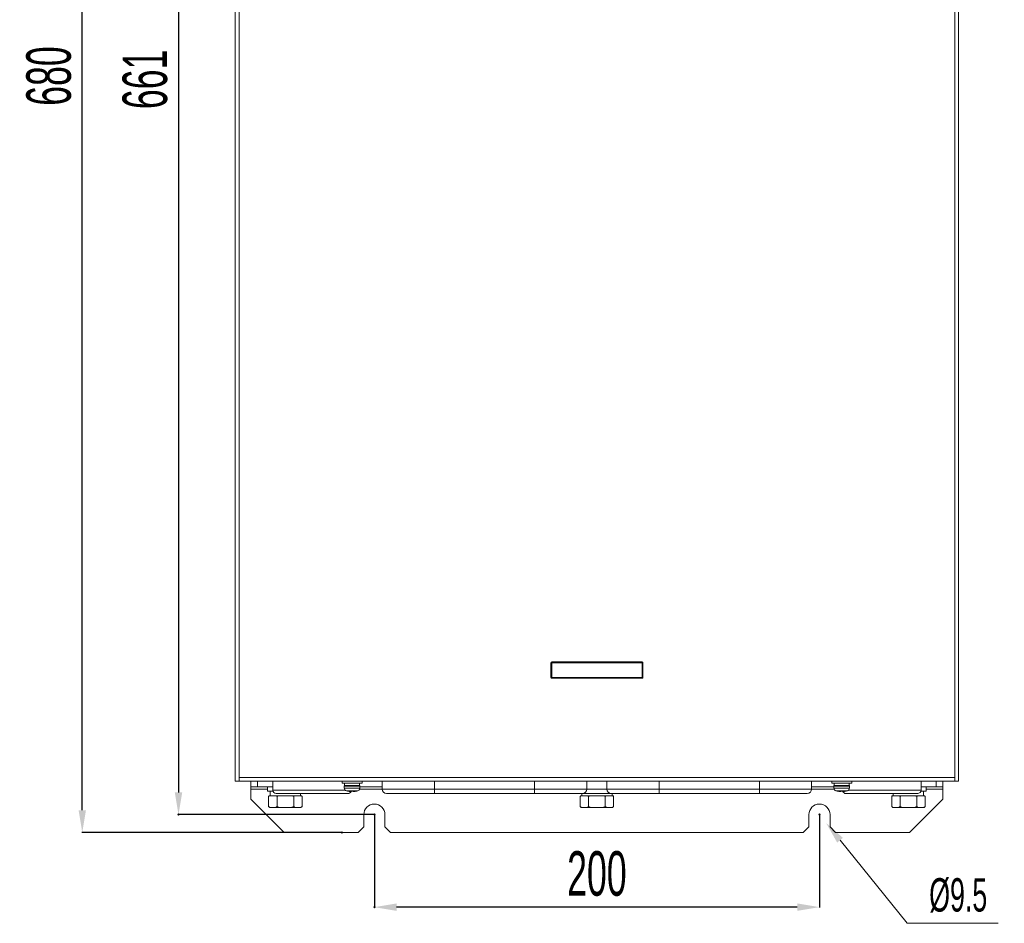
# Model space of a CAD drawing. Header units: millimetres. Extents: x -473 to 23648, y -382 to 1866.
# Tile 408 of 434: x 21314 to 21757, y 179 to 585. Entities that reach past the tile are written whole.
import ezdxf

# ---------------------------------------------------------------- set-up
doc = ezdxf.new("R2010")
doc.units = ezdxf.units.MM
doc.header["$LTSCALE"] = 80
doc.header["$PDMODE"] = 3
doc.header["$PDSIZE"] = 0.3
doc.layers.get('0').update_dxf_attribs({"linetype": 'CONTINUOUS'})
doc.styles.get("Standard").update_dxf_attribs({"font": 'technic_.ttf', "width": 0.7})
doc.dimstyles.get("Standard").update_dxf_attribs({"dimtxt": 3, "dimasz": 3, "dimexe": 0.18, "dimexo": 0.0625, "dimgap": 0.09, "dimtad": 1, "dimdsep": 46, "dimtxsty": 'Standard', "dimcen": 0.09, "dimadec": 0, "dimazin": 0, "dimtol": 1, "dimtp": 0.01, "dimtm": 0.01, "dimtfac": 1, "dimtofl": 0, "dimtmove": 0, "dimatfit": 3, "dimfxl": 1, "dimtolj": 1, "dimarcsym": 0})

# ---------------------------------------------------------------- blocks, each defined once
blk = doc.blocks.new('*D130')
at = {"color": 0, "lineweight": -2, "transparency": 16777216}
for p, q in [((21458.91, 899.74), (21342.19, 899.74)), ((21342.37, 229.74), (21342.37, 889.74)), ((21458.91, 219.74), (21342.19, 219.74))]:
    blk.add_line(p, q, dxfattribs=at)
at = {"color": 0, "lineweight": 0, "transparency": 16777216}
for p in [(21342.37, 899.74), (21458.97, 899.74), (21458.97, 219.74)]:
    blk.add_point(p, dxfattribs=at)
for points in [[(21344.04, 889.74), (21340.71, 889.74), (21342.37, 899.74)], [(21340.71, 229.74), (21344.04, 229.74), (21342.37, 219.74)]]:
    blk.add_solid(points, dxfattribs=at)
at = {"color": 0, "lineweight": 0, "transparency": 16777216, "insert": (21327.37, 559.74), "char_height": 20, "attachment_point": 5, "rotation": 90}
blk.add_mtext('\\A1;680', dxfattribs=at)
blk = doc.blocks.new('*D131')
at = {"color": 0, "lineweight": -2, "transparency": 16777216}
for p, q in [((21473.57, 888.74), (21385.43, 888.74)), ((21385.61, 878.74), (21385.61, 237.74)), ((21473.57, 227.74), (21385.43, 227.74))]:
    blk.add_line(p, q, dxfattribs=at)
at = {"color": 0, "lineweight": 0, "transparency": 16777216}
for p in [(21473.63, 888.74), (21385.61, 227.74), (21473.63, 227.74)]:
    blk.add_point(p, dxfattribs=at)
for points in [[(21387.28, 878.74), (21383.94, 878.74), (21385.61, 888.74)], [(21383.94, 237.74), (21387.28, 237.74), (21385.61, 227.74)]]:
    blk.add_solid(points, dxfattribs=at)
at = {"color": 0, "lineweight": 0, "transparency": 16777216, "insert": (21370.61, 558.24), "char_height": 20, "attachment_point": 5, "rotation": 90}
blk.add_mtext('\\A1;661', dxfattribs=at)
blk = doc.blocks.new('*D138')
at = {"color": 0, "lineweight": -2, "transparency": 16777216}
for p, q in [((21473.63, 227.68), (21473.63, 185.99)), ((21673.63, 227.68), (21673.63, 185.99)), ((21663.63, 186.17), (21483.63, 186.17))]:
    blk.add_line(p, q, dxfattribs=at)
at = {"color": 0, "lineweight": 0, "transparency": 16777216}
for p in [(21473.63, 227.74), (21673.63, 227.74), (21473.63, 186.17)]:
    blk.add_point(p, dxfattribs=at)
for points in [[(21483.63, 187.84), (21483.63, 184.5), (21473.63, 186.17)], [(21663.63, 184.5), (21663.63, 187.84), (21673.63, 186.17)]]:
    blk.add_solid(points, dxfattribs=at)
at = {"color": 0, "lineweight": 0, "transparency": 16777216, "insert": (21573.63, 201.17), "char_height": 20, "attachment_point": 5}
blk.add_mtext('\\A1;200', dxfattribs=at)

msp = doc.modelspace()

# ---------------------------------------------------------------- linework, layer by layer
at = {"linetype": 'Continuous', "lineweight": 0}
for p, q in [((21411.129, 862.741), (21411.129, 242.741)), ((21412.829, 862.741), (21412.829, 242.741)), ((21734.429, 242.741), (21734.429, 862.741)), ((21736.129, 242.741), (21736.129, 862.741)), ((21552.929, 289.441), (21552.929, 296.041)), ((21553.129, 296.041), (21552.929, 296.041)), ((21553.129, 289.441), (21553.129, 296.041)), ((21553.329, 296.041), (21553.154, 296.041)), ((21553.329, 296.441), (21553.329, 296.241)), ((21553.329, 296.441), (21593.929, 296.441)), ((21553.329, 296.241), (21593.929, 296.241)), ((21553.329, 289.441), (21553.329, 296.041)), ((21553.329, 296.041), (21593.929, 296.041)), ((21593.929, 296.241), (21593.929, 296.441)), ((21593.929, 296.041), (21593.929, 296.216)), ((21593.929, 296.041), (21593.929, 289.441)), ((21594.129, 296.041), (21594.129, 289.441)), ((21594.329, 296.041), (21594.129, 296.041)), ((21594.329, 296.041), (21594.329, 289.441)), ((21552.929, 289.441), (21553.129, 289.441)), ((21553.329, 289.441), (21553.329, 289.268)), ((21593.929, 289.441), (21553.329, 289.441)), ((21553.329, 289.241), (21553.329, 289.041)), ((21593.929, 289.241), (21553.329, 289.241)), ((21593.929, 289.041), (21553.329, 289.041)), ((21593.929, 289.441), (21594.103, 289.441)), ((21593.929, 289.041), (21593.929, 289.241)), ((21594.129, 289.441), (21594.329, 289.441)), ((21412.829, 244.441), (21734.429, 244.441)), ((21411.129, 242.741), (21736.129, 242.741)), ((21418.129, 240.241), (21418.129, 242.741)), ((21418.129, 240.241), (21418.129, 234.741)), ((21427.979, 240.241), (21418.129, 240.241)), ((21418.129, 239.241), (21425.629, 239.241)), ((21421.129, 240.241), (21421.129, 242.741)), ((21425.629, 240.241), (21425.629, 238.241)), ((21427.979, 242.741), (21427.979, 238.741)), ((21459.129, 242.741), (21459.129, 241.941)), ((21459.129, 241.941), (21468.129, 241.941)), ((21460.129, 240.528), (21467.129, 240.528)), ((21460.129, 240.528), (21460.129, 239.712)), ((21460.129, 239.712), (21467.129, 239.712)), ((21460.239, 241.941), (21460.239, 240.841)), ((21460.239, 240.841), (21467.019, 240.841)), ((21467.019, 241.941), (21467.019, 240.841)), ((21467.04, 239.241), (21477.129, 239.241)), ((21467.129, 240.528), (21467.129, 239.712)), ((21477.129, 240.241), (21467.129, 240.241)), ((21468.129, 242.741), (21468.129, 241.941)), ((21477.129, 242.741), (21477.129, 239.241)), ((21670.129, 239.241), (21477.129, 239.241)), ((21500.629, 237.241), (21500.629, 242.741)), ((21545.629, 237.241), (21545.629, 242.741)), ((21569.129, 242.741), (21569.129, 239.241)), ((21578.129, 242.741), (21578.129, 239.241)), ((21601.629, 237.241), (21601.629, 242.741)), ((21646.629, 237.241), (21646.629, 242.741)), ((21670.129, 242.741), (21670.129, 239.241)), ((21680.129, 240.241), (21670.129, 240.241)), ((21670.129, 239.241), (21680.218, 239.241)), ((21679.129, 242.741), (21679.129, 241.941)), ((21679.129, 241.941), (21688.129, 241.941)), ((21680.129, 240.528), (21680.129, 239.712)), ((21680.129, 240.528), (21687.129, 240.528)), ((21680.129, 239.712), (21687.129, 239.712)), ((21680.239, 241.941), (21680.239, 240.841)), ((21680.239, 240.841), (21687.019, 240.841)), ((21687.019, 241.941), (21687.019, 240.841)), ((21687.129, 240.528), (21687.129, 239.712)), ((21688.129, 242.741), (21688.129, 241.941)), ((21719.279, 242.741), (21719.279, 238.741)), ((21729.129, 240.241), (21719.279, 240.241)), ((21721.629, 240.241), (21721.629, 238.241)), ((21721.629, 239.241), (21729.129, 239.241)), ((21726.129, 240.241), (21726.129, 242.741)), ((21729.129, 240.241), (21729.129, 242.741)), ((21729.129, 240.241), (21729.129, 234.741)), ((21418.129, 234.741), (21433.129, 219.741)), ((21425.629, 238.241), (21428.074, 238.241)), ((21426.423, 236.241), (21426.123, 235.941)), ((21426.123, 231.441), (21426.123, 235.941)), ((21426.423, 236.241), (21440.834, 236.241)), ((21426.809, 238.241), (21426.809, 236.241)), ((21427.979, 238.741), (21460.572, 238.741)), ((21429.479, 237.241), (21461.779, 237.241)), ((21429.876, 231.441), (21429.876, 235.941)), ((21437.381, 231.441), (21437.381, 235.941)), ((21440.449, 237.241), (21440.449, 236.241)), ((21440.834, 236.241), (21441.134, 235.941)), ((21441.134, 231.441), (21441.134, 235.941)), ((21461.057, 238.466), (21466.2, 238.466)), ((21461.057, 238.466), (21461.579, 238.328)), ((21461.579, 238.328), (21461.626, 238.328)), ((21462.989, 238.125), (21463.043, 238.121)), ((21463.043, 238.121), (21463.061, 238.121)), ((21463.061, 238.121), (21463.092, 238.119)), ((21463.092, 238.119), (21463.132, 238.119)), ((21463.132, 238.119), (21463.162, 238.119)), ((21463.162, 238.119), (21463.182, 238.121)), ((21463.182, 238.121), (21463.189, 238.125)), ((21463.189, 238.125), (21463.189, 238.328)), ((21463.189, 238.328), (21464.069, 238.328)), ((21464.069, 238.328), (21464.069, 238.125)), ((21464.069, 238.125), (21464.076, 238.121)), ((21464.076, 238.121), (21464.095, 238.119)), ((21464.095, 238.119), (21464.126, 238.119)), ((21464.126, 238.119), (21464.166, 238.119)), ((21464.166, 238.119), (21464.215, 238.121)), ((21464.215, 238.121), (21464.269, 238.125)), ((21465.631, 238.328), (21465.679, 238.328)), ((21466.2, 238.466), (21465.679, 238.328)), ((21668.128, 237.241), (21479.129, 237.241)), ((21566.423, 236.241), (21566.123, 235.941)), ((21566.123, 231.441), (21566.123, 235.941)), ((21566.423, 236.241), (21580.834, 236.241)), ((21566.809, 237.241), (21566.809, 236.241)), ((21569.876, 231.441), (21569.876, 235.941)), ((21577.381, 231.441), (21577.381, 235.941)), ((21580.449, 237.241), (21580.449, 236.241)), ((21580.834, 236.241), (21581.134, 235.941)), ((21581.134, 231.441), (21581.134, 235.941)), ((21681.057, 238.466), (21681.579, 238.328)), ((21681.057, 238.466), (21686.2, 238.466)), ((21681.579, 238.328), (21681.626, 238.328)), ((21682.989, 238.125), (21683.043, 238.121)), ((21683.043, 238.121), (21683.061, 238.121)), ((21683.061, 238.121), (21683.092, 238.119)), ((21683.092, 238.119), (21683.132, 238.119)), ((21683.132, 238.119), (21683.162, 238.119)), ((21683.162, 238.119), (21683.182, 238.121)), ((21683.182, 238.121), (21683.189, 238.125)), ((21683.189, 238.125), (21683.189, 238.328)), ((21683.189, 238.328), (21684.069, 238.328)), ((21684.069, 238.328), (21684.069, 238.125)), ((21684.069, 238.125), (21684.076, 238.121)), ((21684.076, 238.121), (21684.095, 238.119)), ((21684.095, 238.119), (21684.126, 238.119)), ((21684.126, 238.119), (21684.166, 238.119)), ((21684.166, 238.119), (21684.215, 238.121)), ((21684.215, 238.121), (21684.269, 238.125)), ((21685.479, 237.241), (21717.779, 237.241)), ((21685.631, 238.328), (21685.679, 238.328)), ((21686.2, 238.466), (21685.679, 238.328)), ((21686.685, 238.741), (21719.279, 238.741)), ((21706.423, 236.241), (21706.123, 235.941)), ((21706.123, 231.441), (21706.123, 235.941)), ((21706.423, 236.241), (21720.834, 236.241)), ((21706.809, 237.241), (21706.809, 236.241)), ((21709.876, 231.441), (21709.876, 235.941)), ((21714.129, 219.741), (21729.129, 234.741)), ((21717.381, 231.441), (21717.381, 235.941)), ((21721.629, 238.241), (21719.183, 238.241)), ((21720.449, 238.241), (21720.449, 236.241)), ((21720.834, 236.241), (21721.134, 235.941)), ((21721.134, 231.441), (21721.134, 235.941)), ((21426.123, 231.441), (21426.623, 230.941)), ((21426.623, 230.941), (21440.634, 230.941)), ((21440.749, 231.087), (21440.564, 230.941)), ((21441.134, 231.441), (21440.634, 230.941)), ((21566.123, 231.441), (21566.623, 230.941)), ((21566.623, 230.941), (21580.634, 230.941)), ((21580.749, 231.087), (21580.564, 230.941)), ((21581.134, 231.441), (21580.634, 230.941)), ((21706.123, 231.441), (21706.623, 230.941)), ((21706.623, 230.941), (21720.634, 230.941)), ((21720.749, 231.087), (21720.564, 230.941)), ((21721.134, 231.441), (21720.634, 230.941)), ((21468.879, 222.241), (21468.879, 227.741)), ((21478.379, 222.241), (21478.379, 227.741)), ((21668.879, 222.241), (21668.879, 227.741)), ((21678.379, 222.241), (21678.379, 227.741)), ((21466.379, 219.741), (21468.879, 222.241)), ((21478.379, 222.241), (21480.879, 219.741)), ((21666.379, 219.741), (21668.879, 222.241)), ((21678.379, 222.241), (21680.879, 219.741)), ((21433.129, 219.741), (21466.379, 219.741)), ((21480.879, 219.741), (21666.379, 219.741)), ((21680.879, 219.741), (21714.129, 219.741))]:
    msp.add_line(p, q, dxfattribs=at)
at = {"color": 3, "lineweight": 0}
for p, q in [((21712.994, 178.903), (21682.885, 216.257)), ((21753.994, 178.903), (21712.994, 178.903))]:
    msp.add_line(p, q, dxfattribs=at)
at = {"linetype": 'Continuous', "lineweight": 0}
for points in [[(21426.445, 236.241), (21426.339, 236.148), (21426.232, 236.048), (21426.123, 235.941)], [(21429.876, 235.941), (21429.767, 236.048), (21429.66, 236.148), (21429.554, 236.241)], [(21430.519, 236.241), (21430.308, 236.148), (21430.094, 236.048), (21429.876, 235.941)], [(21437.381, 235.941), (21437.163, 236.048), (21436.949, 236.148), (21436.738, 236.241)], [(21437.703, 236.241), (21437.598, 236.148), (21437.491, 236.048), (21437.381, 235.941)], [(21441.134, 235.941), (21441.025, 236.048), (21440.918, 236.148), (21440.813, 236.241)], [(21566.445, 236.241), (21566.339, 236.148), (21566.232, 236.048), (21566.123, 235.941)], [(21569.876, 235.941), (21569.767, 236.048), (21569.66, 236.148), (21569.554, 236.241)], [(21570.519, 236.241), (21570.308, 236.148), (21570.094, 236.048), (21569.876, 235.941)], [(21577.381, 235.941), (21577.163, 236.048), (21576.949, 236.148), (21576.738, 236.241)], [(21577.703, 236.241), (21577.598, 236.148), (21577.491, 236.048), (21577.381, 235.941)], [(21581.134, 235.941), (21581.025, 236.048), (21580.918, 236.148), (21580.813, 236.241)], [(21706.445, 236.241), (21706.339, 236.148), (21706.232, 236.048), (21706.123, 235.941)], [(21709.876, 235.941), (21709.767, 236.048), (21709.66, 236.148), (21709.554, 236.241)], [(21710.519, 236.241), (21710.308, 236.148), (21710.094, 236.048), (21709.876, 235.941)], [(21717.381, 235.941), (21717.163, 236.048), (21716.949, 236.148), (21716.738, 236.241)], [(21717.703, 236.241), (21717.598, 236.148), (21717.491, 236.048), (21717.381, 235.941)], [(21721.134, 235.941), (21721.025, 236.048), (21720.918, 236.148), (21720.813, 236.241)], [(21426.693, 230.941), (21426.508, 231.087), (21426.319, 231.253), (21426.123, 231.441)], [(21429.876, 231.441), (21429.68, 231.253), (21429.491, 231.087), (21429.306, 230.941)], [(21431.016, 230.941), (21430.646, 231.087), (21430.267, 231.253), (21429.876, 231.441)], [(21437.381, 231.441), (21436.99, 231.253), (21436.611, 231.087), (21436.242, 230.941)], [(21437.951, 230.941), (21437.766, 231.087), (21437.577, 231.253), (21437.381, 231.441)], [(21441.134, 231.441), (21440.938, 231.253), (21440.749, 231.087)], [(21566.693, 230.941), (21566.508, 231.087), (21566.319, 231.253), (21566.123, 231.441)], [(21569.876, 231.441), (21569.68, 231.253), (21569.491, 231.087), (21569.306, 230.941)], [(21571.016, 230.941), (21570.646, 231.087), (21570.267, 231.253), (21569.876, 231.441)], [(21577.381, 231.441), (21576.99, 231.253), (21576.611, 231.087), (21576.242, 230.941)], [(21577.951, 230.941), (21577.766, 231.087), (21577.577, 231.253), (21577.381, 231.441)], [(21581.134, 231.441), (21580.938, 231.253), (21580.749, 231.087)], [(21706.693, 230.941), (21706.508, 231.087), (21706.319, 231.253), (21706.123, 231.441)], [(21709.876, 231.441), (21709.68, 231.253), (21709.491, 231.087), (21709.306, 230.941)], [(21711.016, 230.941), (21710.646, 231.087), (21710.267, 231.253), (21709.876, 231.441)], [(21717.381, 231.441), (21716.99, 231.253), (21716.611, 231.087), (21716.242, 230.941)], [(21717.951, 230.941), (21717.766, 231.087), (21717.577, 231.253), (21717.381, 231.441)], [(21721.134, 231.441), (21720.938, 231.253), (21720.749, 231.087)]]:
    msp.add_lwpolyline(points, dxfattribs=at)
for centre, radius, start, end in [((21553.329, 296.041), 0.4, 90, 180), ((21553.329, 296.041), 0.2, 90, 180), ((21593.929, 296.041), 0.4, 0, 90), ((21593.929, 296.041), 0.2, 0, 90), ((21553.329, 289.441), 0.4, 180, 270), ((21553.329, 289.441), 0.2, 180, 270), ((21593.929, 289.441), 0.4, 270, 0), ((21593.929, 289.441), 0.2, 270, 0), ((21460.629, 240.528), 0.5, 141.26058, 180), ((21461.429, 239.712), 1.3, 180, 253.39845), ((21465.829, 239.712), 1.3, 286.60155, 0), ((21466.629, 240.528), 0.5, 0, 38.73942), ((21479.129, 239.241), 2, 180, 270), ((21567.129, 239.241), 2, 270, 0), ((21580.129, 239.241), 2, 180, 270), ((21668.129, 239.241), 2, 270, 0), ((21680.629, 240.528), 0.5, 141.26058, 180), ((21681.429, 239.712), 1.3, 180, 253.39845), ((21685.829, 239.712), 1.3, 286.60155, 0), ((21686.629, 240.528), 0.5, 0, 38.73942), ((21429.479, 238.741), 1.5, 180, 270), ((21463.629, 247.091), 8.989, 257.13024, 265.9173), ((21461.779, 238.741), 1.5, 270, 335.44888), ((21461.779, 238.741), 1.5, 341.07094, 343.91333), ((21463.629, 247.091), 8.989, 274.0827, 282.86976), ((21683.629, 247.091), 8.989, 257.13024, 265.9173), ((21685.479, 238.741), 1.5, 196.08667, 198.92906), ((21685.479, 238.741), 1.5, 204.55112, 270), ((21683.629, 247.091), 8.989, 274.0827, 282.86976), ((21717.779, 238.741), 1.5, 270, 0), ((21473.629, 227.741), 4.75, 0, 180), ((21673.629, 227.741), 4.75, 0, 180)]:
    msp.add_arc(centre, radius, start, end, dxfattribs=at)
at = {"lineweight": 0}
msp.add_solid([(21684.183, 217.303), (21681.587, 215.211), (21676.61, 224.043)], dxfattribs=at)

# ---------------------------------------------------------------- texts
at = {"color": 3, "lineweight": 0, "insert": (21735.994, 191.403), "char_height": 15, "attachment_point": 5}
msp.add_mtext('\\A1;%%c9.5', dxfattribs=at)

# ---------------------------------------------------------------- dimensions: what is measured, and where the dimension line sits
at = {"color": 3, "lineweight": 0}
for base, p1, p2, picture, middle in [((21342.374, 899.741), (21458.968, 219.741), (21458.968, 899.741), '*D130', (21342.374, 559.741)), ((21385.611, 227.741), (21473.629, 888.741), (21473.629, 227.741), '*D131', (21385.611, 558.241))]:
    dim = msp.add_linear_dim(base=base, p1=p1, p2=p2, angle=90, dimstyle='Standard', override={"dimtxt": 20, "dimasz": 10, "dimgap": 5, "dimtol": 0}, dxfattribs=at)
    dim.commit()
    dim.dimension.update_dxf_attribs({"geometry": picture, "text_midpoint": middle, "dimtype": 160})
dim = msp.add_linear_dim(base=(21473.629, 186.17), p1=(21673.629, 227.741), p2=(21473.629, 227.741), dimstyle='Standard', override={"dimtxt": 20, "dimasz": 10, "dimgap": 5, "dimtol": 0}, dxfattribs=at)
dim.commit()
dim.dimension.update_dxf_attribs({"geometry": '*D138', "text_midpoint": (21573.629, 201.17)})

doc.saveas('drawing.dxf')
